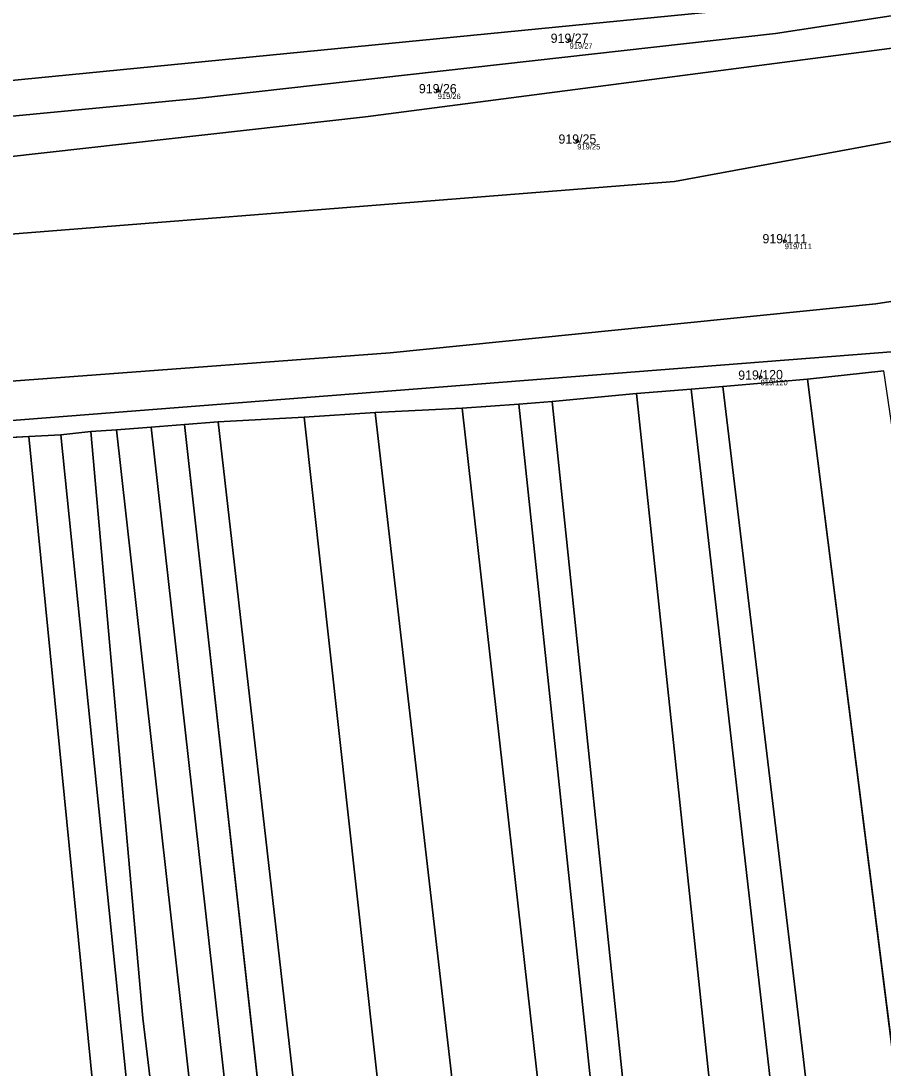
# Model space of a CAD drawing. Extents: x -603967 to -594699, y -1179315 to -1165625.
# Drawn here: x -595765.5 to -595606.9, y -1172425.9 to -1172233.4 of the extents above; entities that cross this region are included whole.
import ezdxf

# ---------------------------------------------------------------- set-up
doc = ezdxf.new("R2010")
doc.units = 0
for name, color, linetype in [('Definiční body', 7, 'Continuous'), ('Hranice parcel', 7, 'Continuous'), ('Parcelní čísla', 7, 'Continuous'), ('Polygon parcely', 7, 'Continuous')]:
    doc.layers.add(name, color=color, linetype=linetype)

msp = doc.modelspace()

# ---------------------------------------------------------------- linework, layer by layer
at = {"layer": 'Definiční body'}
for centre in [(-595664.61, -1172236.97994), (-595688.85, -1172246.24994), (-595663.18, -1172255.51994), (-595625.03, -1172273.84994), (-595629.48, -1172298.87994)]:
    msp.add_circle(centre, 0.25, dxfattribs=at)
at = {"layer": 'Hranice parcel'}
for p, q in [((-595606.79, -1172297.71), (-595620.82, -1172299.27)), ((-595620.82, -1172299.27), (-595636.41, -1172300.57)), ((-595591.75, -1172529.36), (-595620.82, -1172299.27)), ((-595652.29, -1172301.88), (-595667.81, -1172303.37)), ((-595642.22, -1172301.06), (-595652.29, -1172301.88)), ((-595636.41, -1172300.57), (-595642.22, -1172301.06)), ((-595667.81, -1172303.37), (-595673.95, -1172303.86)), ((-595700.37, -1172305.37), (-595713.39, -1172306.22)), ((-595684.36, -1172304.57), (-595700.37, -1172305.37)), ((-595673.95, -1172303.86), (-595684.36, -1172304.57)), ((-595735.41, -1172307.6), (-595741.56, -1172308.06)), ((-595729.22, -1172307.12), (-595735.41, -1172307.6)), ((-595702.65, -1172601.59), (-595735.41, -1172307.6)), ((-595713.39, -1172306.22), (-595729.22, -1172307.12)), ((-595695.82, -1172599.6), (-595729.22, -1172307.12)), ((-595681.4, -1172595.41), (-595713.39, -1172306.22)), ((-595758.2, -1172309.47), (-595764.04, -1172309.77)), ((-595752.64, -1172308.9), (-595758.2, -1172309.47)), ((-595747.93, -1172308.54), (-595752.64, -1172308.9)), ((-595741.56, -1172308.06), (-595747.93, -1172308.54)), ((-595708.4, -1172603.26), (-595741.56, -1172308.06)), ((-595764.04, -1172309.77), (-595779.75, -1172310.67)), ((-595734.9, -1172605.67), (-595764.04, -1172309.77))]:
    msp.add_line(p, q, dxfattribs=at)
for points in [[(-595380.47, -1172179.08), (-595468.71, -1172200.16), (-595537.52, -1172214.35), (-595639.64, -1172231.83), (-595845.51, -1172252.01)], [(-595379.01, -1172185.19), (-595445.63, -1172201.3), (-595569.76, -1172226.91), (-595626.71, -1172235.67), (-595733.16, -1172247.62), (-595845.3, -1172258.35)], [(-595376.44, -1172194.09), (-595553.11, -1172231.59), (-595702.14, -1172250.98), (-595790.28, -1172260.88), (-595845.04, -1172266.26)], [(-595844.45, -1172279.7), (-595807.64, -1172275.77), (-595645.29, -1172262.9), (-595489.36, -1172234.14), (-595431.9, -1172222.29), (-595373.49, -1172206.02)], [(-595843.02, -1172306.44), (-595818.95, -1172303.5), (-595697.62, -1172294.38), (-595608.27, -1172285.4), (-595537.16, -1172274.43), (-595491.81, -1172262.75), (-595489.7, -1172262.62), (-595425.55, -1172247.98), (-595366.66, -1172230.12)], [(-595842.58, -1172314.58), (-595812.73, -1172310.4), (-595604.66, -1172294.14), (-595562.63, -1172287.86), (-595422.11, -1172255.41), (-595364.62, -1172236.79)], [(-595624.58, -1172555.55), (-595636.33, -1172452.22), (-595652.29, -1172301.88)], [(-595613.81, -1172546.71), (-595622.79, -1172470.79), (-595642.22, -1172301.06)], [(-595607.1, -1172541.6), (-595614.73, -1172484.39), (-595621.66, -1172423.79), (-595636.41, -1172300.57)], [(-595639.95, -1172567.8), (-595652.54, -1172449.94), (-595667.81, -1172303.37)], [(-595665.92, -1172586.69), (-595680.83, -1172474.95), (-595700.37, -1172305.37)], [(-595652.57, -1172577.55), (-595666.67, -1172462.12), (-595684.36, -1172304.57)], [(-595644.55, -1172571.49), (-595654.11, -1172487.95), (-595657.3, -1172460.43), (-595673.95, -1172303.86)], [(-595729.19, -1172605.53), (-595742.27, -1172465.71), (-595758.2, -1172309.47)], [(-595720.47, -1172605.19), (-595736.76, -1172469.19), (-595743.11, -1172416.73), (-595752.64, -1172308.9)], [(-595713.9, -1172604.86), (-595729.63, -1172472.3), (-595747.93, -1172308.54)]]:
    msp.add_lwpolyline(points, dxfattribs=at)
at = {"layer": 'Polygon parcely'}
for points in [[(-595383.74, -1172165.52), (-595638.46, -1172221.48), (-595708, -1172221.43), (-595845.98, -1172237.49), (-595845.51, -1172252.01), (-595639.64, -1172231.83), (-595537.52, -1172214.35), (-595468.71, -1172200.16), (-595380.47, -1172179.08), (-595381.35, -1172173.98)], [(-595537.52, -1172214.35), (-595639.64, -1172231.83), (-595845.51, -1172252.01), (-595845.3, -1172258.35), (-595733.16, -1172247.62), (-595626.71, -1172235.67), (-595569.76, -1172226.91), (-595445.63, -1172201.3), (-595379.01, -1172185.19), (-595380.47, -1172179.08), (-595468.71, -1172200.16)], [(-595445.63, -1172201.3), (-595569.76, -1172226.91), (-595626.71, -1172235.67), (-595733.16, -1172247.62), (-595845.3, -1172258.35), (-595845.04, -1172266.26), (-595790.28, -1172260.88), (-595702.14, -1172250.98), (-595553.11, -1172231.59), (-595376.44, -1172194.09), (-595379.01, -1172185.19)], [(-595790.28, -1172260.88), (-595845.04, -1172266.26), (-595844.85, -1172272.27), (-595844.45, -1172279.7), (-595807.64, -1172275.77), (-595645.29, -1172262.9), (-595489.36, -1172234.14), (-595431.9, -1172222.29), (-595373.49, -1172206.02), (-595376.44, -1172194.09), (-595553.11, -1172231.59), (-595702.14, -1172250.98)], [(-595489.7, -1172262.62), (-595425.55, -1172247.98), (-595366.66, -1172230.12), (-595367.96, -1172225.59), (-595372.33, -1172210.16), (-595373.49, -1172206.02), (-595431.9, -1172222.29), (-595489.36, -1172234.14), (-595645.29, -1172262.9), (-595807.64, -1172275.77), (-595844.45, -1172279.7), (-595843.02, -1172306.44), (-595818.95, -1172303.5), (-595697.62, -1172294.38), (-595608.27, -1172285.4), (-595537.16, -1172274.43), (-595491.81, -1172262.75)], [(-595604.66, -1172294.14), (-595562.63, -1172287.86), (-595422.11, -1172255.41), (-595364.62, -1172236.79), (-595366.66, -1172230.12), (-595425.55, -1172247.98), (-595489.7, -1172262.62), (-595491.81, -1172262.75), (-595537.16, -1172274.43), (-595608.27, -1172285.4), (-595697.62, -1172294.38), (-595818.95, -1172303.5), (-595843.02, -1172306.44), (-595842.58, -1172314.58), (-595812.73, -1172310.4)], [(-595592.58, -1172394.13), (-595606.79, -1172297.71), (-595620.82, -1172299.27), (-595591.75, -1172529.36), (-595575.48, -1172516.35)], [(-595591.75, -1172529.36), (-595620.82, -1172299.27), (-595636.41, -1172300.57), (-595621.66, -1172423.79), (-595614.73, -1172484.39), (-595607.1, -1172541.6)], [(-595636.33, -1172452.22), (-595652.29, -1172301.88), (-595667.81, -1172303.37), (-595652.54, -1172449.94), (-595639.95, -1172567.8), (-595624.58, -1172555.55)], [(-595642.22, -1172301.06), (-595652.29, -1172301.88), (-595636.33, -1172452.22), (-595624.58, -1172555.55), (-595613.81, -1172546.71), (-595622.79, -1172470.79)], [(-595621.66, -1172423.79), (-595636.41, -1172300.57), (-595642.22, -1172301.06), (-595622.79, -1172470.79), (-595613.81, -1172546.71), (-595607.1, -1172541.6), (-595614.73, -1172484.39)], [(-595652.54, -1172449.94), (-595667.81, -1172303.37), (-595673.95, -1172303.86), (-595657.3, -1172460.43), (-595654.11, -1172487.95), (-595644.55, -1172571.49), (-595639.95, -1172567.8)], [(-595700.37, -1172305.37), (-595713.39, -1172306.22), (-595681.4, -1172595.41), (-595665.92, -1172586.69), (-595680.83, -1172474.95)], [(-595684.36, -1172304.57), (-595700.37, -1172305.37), (-595680.83, -1172474.95), (-595665.92, -1172586.69), (-595662.55, -1172584.75), (-595652.57, -1172577.55), (-595666.67, -1172462.12)], [(-595654.11, -1172487.95), (-595657.3, -1172460.43), (-595673.95, -1172303.86), (-595684.36, -1172304.57), (-595666.67, -1172462.12), (-595652.57, -1172577.55), (-595644.55, -1172571.49)], [(-595735.41, -1172307.6), (-595741.56, -1172308.06), (-595708.4, -1172603.26), (-595702.65, -1172601.59)], [(-595729.22, -1172307.12), (-595735.41, -1172307.6), (-595702.65, -1172601.59), (-595695.82, -1172599.6)], [(-595681.4, -1172595.41), (-595713.39, -1172306.22), (-595729.22, -1172307.12), (-595695.82, -1172599.6)], [(-595758.2, -1172309.47), (-595764.04, -1172309.77), (-595734.9, -1172605.67), (-595729.19, -1172605.53), (-595742.27, -1172465.71)], [(-595752.64, -1172308.9), (-595758.2, -1172309.47), (-595742.27, -1172465.71), (-595729.19, -1172605.53), (-595720.47, -1172605.19), (-595736.76, -1172469.19), (-595743.11, -1172416.73)], [(-595729.63, -1172472.3), (-595747.93, -1172308.54), (-595752.64, -1172308.9), (-595743.11, -1172416.73), (-595736.76, -1172469.19), (-595720.47, -1172605.19), (-595713.9, -1172604.86)], [(-595741.56, -1172308.06), (-595747.93, -1172308.54), (-595729.63, -1172472.3), (-595713.9, -1172604.86), (-595708.4, -1172603.26)], [(-595779.75, -1172310.67), (-595761.25, -1172494.24), (-595751.21, -1172606.72), (-595734.9, -1172605.67), (-595764.04, -1172309.77)]]:
    msp.add_lwpolyline(points, close=True, dxfattribs=at)
for points in [[(-595604.66, -1172294.14), (-595812.73, -1172310.4)], [(-595779.75, -1172310.67), (-595764.04, -1172309.77), (-595758.2, -1172309.47), (-595752.64, -1172308.9), (-595747.93, -1172308.54), (-595741.56, -1172308.06), (-595735.41, -1172307.6), (-595729.22, -1172307.12), (-595713.39, -1172306.22), (-595700.37, -1172305.37), (-595684.36, -1172304.57), (-595673.95, -1172303.86), (-595667.81, -1172303.37), (-595652.29, -1172301.88), (-595642.22, -1172301.06), (-595636.41, -1172300.57), (-595620.82, -1172299.27), (-595606.79, -1172297.71)]]:
    msp.add_lwpolyline(points, dxfattribs=at)

# ---------------------------------------------------------------- texts
at = {"layer": 'Definiční body'}
for s, p in [('919/27', (-595664.61, -1172238.469)), ('919/26', (-595688.85, -1172247.739)), ('919/25', (-595663.18, -1172257.009)), ('919/111', (-595625.03, -1172275.339)), ('919/120', (-595629.48, -1172300.369))]:
    msp.add_text(s, height=0.999996, dxfattribs=at).set_placement(p)
at = {"layer": 'Parcelní čísla'}
for s, p in [('919/27', (-595668.076, -1172237.405)), ('919/26', (-595692.316, -1172246.675)), ('919/25', (-595666.646, -1172255.945)), ('919/111', (-595629.126, -1172274.275))]:
    msp.add_text(s, height=1.699998, dxfattribs=at).set_placement(p)
msp.add_text('919/120', height=1.699998, rotation=1, dxfattribs=at).set_placement((-595633.568, -1172299.376))

doc.saveas('drawing.dxf')
